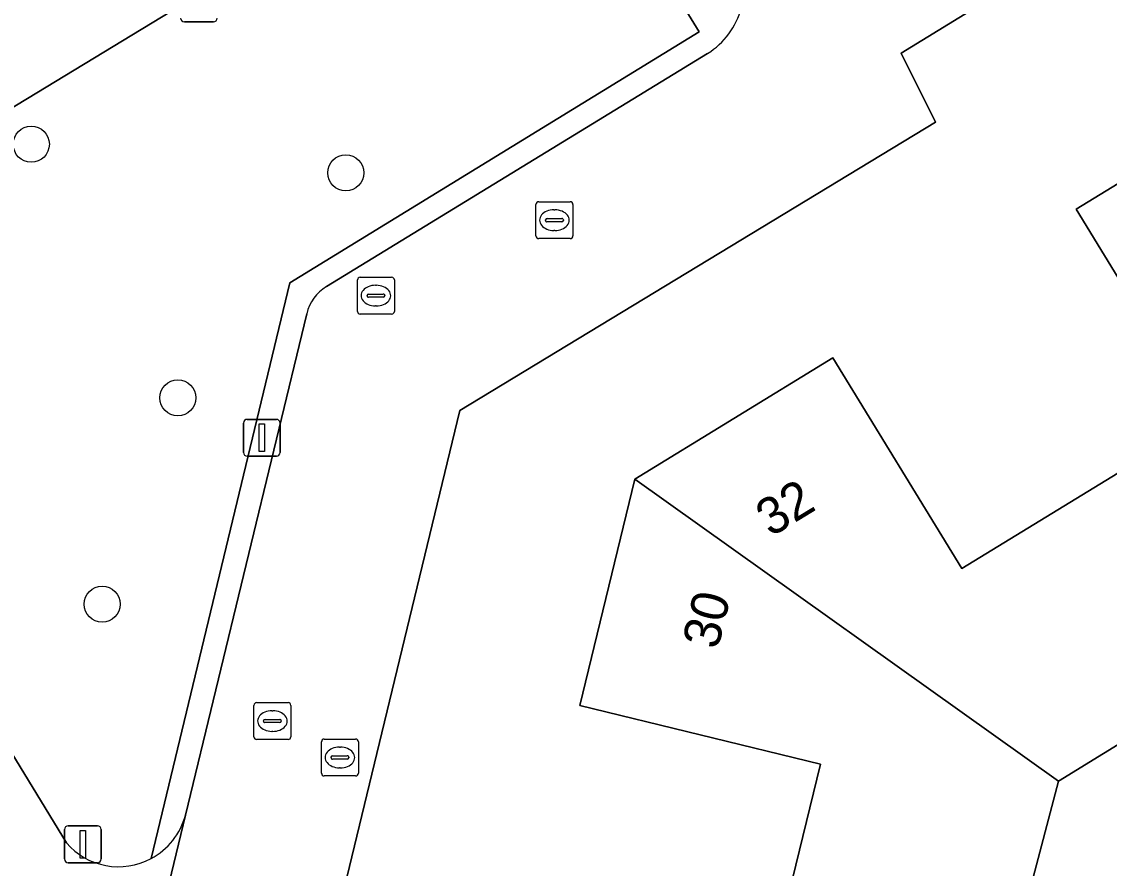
# Model space of a CAD drawing. Extents: x 157767 to 159172, y 387839 to 389425.
# Drawn here: x 158129.22 to 158158.7, y 388403.06 to 388426.01 of the extents above; entities that cross this region are included whole.
import ezdxf

# ---------------------------------------------------------------- set-up
doc = ezdxf.new("R2010")
doc.units = 0
for name, color, linetype in [('IMGEO_Afvalbak', 7, 'Continuous'), ('IMGEO_Berm_groen', 7, 'Continuous'), ('IMGEO_Boom', 7, 'Continuous'), ('IMGEO_Brandkraan', 7, 'Continuous'), ('IMGEO_Erf', 7, 'Continuous'), ('IMGEO_Fietspad_open', 7, 'Continuous'), ('IMGEO_Kolk', 7, 'Continuous'), ('IMGEO_Lichtmast', 7, 'Continuous'), ('IMGEO_Pand', 7, 'Continuous'), ('IMGEO_Pand_nummerreeks', 7, 'Continuous'), ('IMGEO_Rijbaan_lokaal_open', 7, 'Continuous'), ('IMGEO_Rioolput', 7, 'Continuous'), ('IMGEO_Verkeersbordpaal', 7, 'Continuous'), ('IMGEO_Voetpad_open', 7, 'Continuous')]:
    doc.layers.add(name, color=color, linetype=linetype)

msp = doc.modelspace()

# ---------------------------------------------------------------- linework, layer by layer
at = {"layer": 'IMGEO_Afvalbak'}
for p, q in [((158134.419, 388426.013), (158133.629, 388426.013)), ((158133.629, 388426.013), (158134.419, 388426.013))]:
    msp.add_line(p, q, dxfattribs=at)
for centre, start, end in [((158133.629, 388426.113), 180, 270), ((158133.629, 388426.113), 180, 270), ((158134.419, 388426.113), 270, 0), ((158134.419, 388426.113), 270, 0)]:
    msp.add_arc(centre, 0.1, start, end, dxfattribs=at)
at = {"layer": 'IMGEO_Berm_groen'}
for points in [[(158145.025, 388429.907), (158151.076, 388433.606), (158177.876, 388450.031), (158203.622, 388465.947), (158202.285, 388468.212), (158122.311, 388419.644)], [(158132.726, 388403.323), (158136.486, 388418.93), (158147.586, 388425.739), (158145.025, 388429.907)], [(158122.087, 388417.431), (158130.434, 388403.75)]]:
    msp.add_lwpolyline(points, dxfattribs=at)
msp.add_arc((158131.847, 388404.971), 1.868, 220.8278, 298.0657, dxfattribs=at)
at = {"layer": 'IMGEO_Boom'}
for centre in [(158129.481, 388422.691), (158138.003, 388421.918), (158133.453, 388415.816), (158131.402, 388410.22)]:
    msp.add_circle(centre, 0.489, dxfattribs=at)
at = {"layer": 'IMGEO_Brandkraan'}
for p, q in [((158137.345, 388405.638), (158137.345, 388406.49)), ((158137.42, 388406.564), (158138.272, 388406.564)), ((158138.346, 388406.49), (158138.346, 388405.638)), ((158137.833, 388406.344), (158137.858, 388406.344)), ((158137.604, 388406.058), (158137.604, 388406.07)), ((158138.042, 388406.021), (158137.644, 388406.021)), ((158137.647, 388406.107), (158138.045, 388406.107)), ((158138.088, 388406.07), (158138.088, 388406.058)), ((158138.272, 388405.564), (158137.42, 388405.564)), ((158137.856, 388405.784), (158137.831, 388405.784))]:
    msp.add_line(p, q, dxfattribs=at)
for points in [[(158137.345, 388405.638), (158137.345, 388406.49)], [(158137.42, 388406.564), (158138.272, 388406.564)], [(158138.346, 388406.49), (158138.346, 388405.638)], [(158138.272, 388405.564), (158137.42, 388405.564)]]:
    msp.add_lwpolyline(points, dxfattribs=at)
for centre, radius, start, end in [((158137.422, 388406.488), 0.0765, 91.552, 178.448), ((158137.422, 388406.488), 0.0765, 91.552, 178.448), ((158138.27, 388406.488), 0.0765, 1.552, 88.448), ((158138.27, 388406.488), 0.0765, 1.552, 88.448), ((158137.644, 388406.067), 0.0403, 85.8775, 175.7526), ((158137.641, 388406.057), 0.0366, 178.938, 274.7102), ((158138.045, 388406.064), 0.043, 264.8664, 352.4533), ((158138.049, 388406.069), 0.0386, 1.7309, 96.639), ((158137.422, 388405.64), 0.0765, 181.552, 268.448), ((158137.422, 388405.64), 0.0765, 181.552, 268.448), ((158138.27, 388405.64), 0.0765, 271.552, 358.448), ((158138.27, 388405.64), 0.0765, 271.552, 358.448)]:
    msp.add_arc(centre, radius, start, end, dxfattribs=at)
for centre, major_axis, ratio, start_param, end_param in [((158137.832, 388406.064), (-0.387, 0.002), 0.722429, 4.712389, 7.853982), ((158137.857, 388406.064), (-0.39, 0.002), 0.717154, 1.570796, 4.712389)]:
    msp.add_ellipse(centre, major_axis=major_axis, ratio=ratio, start_param=start_param, end_param=end_param, dxfattribs=at)
at = {"layer": 'IMGEO_Erf'}
for points in [[(158180.797, 388442.173), (158153.056, 388425.158), (158153.984, 388423.292), (158141.098, 388415.471), (158135.994, 388394.364)], [(158160.77, 388416.071), (158157.798, 388420.935), (158160.678, 388422.695)], [(158194.393, 388419.965), (158189.647, 388417.065), (158187.738, 388420.187), (158183.092, 388417.348), (158178.447, 388414.509), (158173.802, 388411.67), (158169.156, 388408.831), (158164.395, 388405.921), (158163.523, 388407.348), (158160.593, 388405.557), (158159.761, 388406.918), (158157.317, 388405.425), (158156.544, 388402.467)], [(158149.535, 388400.41), (158150.867, 388405.887), (158144.346, 388407.472), (158145.839, 388413.615), (158151.206, 388416.897), (158154.697, 388411.184), (158159.421, 388414.071)]]:
    msp.add_lwpolyline(points, dxfattribs=at)
at = {"layer": 'IMGEO_Fietspad_open'}
for points in [[(158122.311, 388419.644), (158202.285, 388468.212)], [(158109.579, 388433.031), (158117.583, 388419.75), (158128.726, 388401.202), (158131.254, 388397.124), (158131.309, 388397.033), (158131.391, 388396.872), (158131.459, 388396.705), (158131.511, 388396.533), (158131.548, 388396.356), (158131.569, 388396.177), (158131.573, 388395.997), (158131.562, 388395.817), (158133.657, 388404.502)], [(158130.434, 388403.75), (158122.087, 388417.431)]]:
    msp.add_lwpolyline(points, dxfattribs=at)
for centre, radius, start, end in [((158131.846, 388404.975), 1.872, 298.0409, 345.3662), ((158131.847, 388404.971), 1.868, 220.8278, 298.0657)]:
    msp.add_arc(centre, radius, start, end, dxfattribs=at)
at = {"layer": 'IMGEO_Kolk'}
for p, q in [((158143.159, 388420.207), (158143.159, 388421.059)), ((158143.234, 388421.133), (158144.086, 388421.133)), ((158143.647, 388420.913), (158143.672, 388420.913)), ((158144.16, 388421.059), (158144.16, 388420.207)), ((158143.418, 388420.627), (158143.418, 388420.639)), ((158143.856, 388420.59), (158143.458, 388420.59)), ((158143.461, 388420.676), (158143.859, 388420.676)), ((158143.902, 388420.639), (158143.902, 388420.627)), ((158143.67, 388420.353), (158143.645, 388420.353)), ((158144.086, 388420.133), (158143.234, 388420.133)), ((158135.514, 388406.626), (158135.514, 388407.478)), ((158135.589, 388407.552), (158136.441, 388407.552)), ((158136.002, 388407.332), (158136.027, 388407.332)), ((158136.515, 388407.478), (158136.515, 388406.626)), ((158135.773, 388407.046), (158135.773, 388407.058)), ((158135.816, 388407.095), (158136.214, 388407.095)), ((158136.257, 388407.058), (158136.257, 388407.046)), ((158136.211, 388407.009), (158135.813, 388407.009)), ((158136.025, 388406.772), (158136, 388406.772)), ((158136.441, 388406.552), (158135.589, 388406.552))]:
    msp.add_line(p, q, dxfattribs=at)
for points in [[(158143.159, 388420.207), (158143.159, 388421.059)], [(158143.234, 388421.133), (158144.086, 388421.133)], [(158144.16, 388421.059), (158144.16, 388420.207)], [(158144.086, 388420.133), (158143.234, 388420.133)], [(158135.514, 388406.626), (158135.514, 388407.478)], [(158135.589, 388407.552), (158136.441, 388407.552)], [(158136.515, 388407.478), (158136.515, 388406.626)], [(158136.441, 388406.552), (158135.589, 388406.552)]]:
    msp.add_lwpolyline(points, dxfattribs=at)
for centre, radius, start, end in [((158143.236, 388421.057), 0.0765, 91.552, 178.448), ((158143.236, 388421.057), 0.0765, 91.552, 178.448), ((158144.084, 388421.057), 0.0765, 1.552, 88.448), ((158144.084, 388421.057), 0.0765, 1.552, 88.448), ((158143.458, 388420.636), 0.0403, 85.8775, 175.7526), ((158143.455, 388420.626), 0.0366, 178.938, 274.7102), ((158143.859, 388420.633), 0.043, 264.8664, 352.4533), ((158143.863, 388420.638), 0.0386, 1.7309, 96.639), ((158143.236, 388420.209), 0.0765, 181.552, 268.448), ((158143.236, 388420.209), 0.0765, 181.552, 268.448), ((158144.084, 388420.209), 0.0765, 271.552, 358.448), ((158144.084, 388420.209), 0.0765, 271.552, 358.448), ((158135.591, 388407.476), 0.0765, 91.552, 178.448), ((158135.591, 388407.476), 0.0765, 91.552, 178.448), ((158136.439, 388407.476), 0.0765, 1.552, 88.448), ((158136.439, 388407.476), 0.0765, 1.552, 88.448), ((158135.813, 388407.055), 0.0403, 85.8775, 175.7526), ((158135.81, 388407.045), 0.0366, 178.938, 274.7102), ((158136.214, 388407.052), 0.043, 264.8664, 352.4533), ((158136.218, 388407.057), 0.0386, 1.7309, 96.639), ((158135.591, 388406.628), 0.0765, 181.552, 268.448), ((158135.591, 388406.628), 0.0765, 181.552, 268.448), ((158136.439, 388406.628), 0.0765, 271.552, 358.448), ((158136.439, 388406.628), 0.0765, 271.552, 358.448)]:
    msp.add_arc(centre, radius, start, end, dxfattribs=at)
for centre, major_axis, ratio, start_param, end_param in [((158143.646, 388420.633), (-0.387, 0.002), 0.722429, 4.712389, 7.853982), ((158143.671, 388420.633), (-0.39, 0.002), 0.717154, 1.570796, 4.712389), ((158136.001, 388407.052), (-0.387, 0.002), 0.722429, 4.712389, 7.853982), ((158136.026, 388407.052), (-0.39, 0.002), 0.717154, 1.570796, 4.712389)]:
    msp.add_ellipse(centre, major_axis=major_axis, ratio=ratio, start_param=start_param, end_param=end_param, dxfattribs=at)
at = {"layer": 'IMGEO_Lichtmast'}
for p, q in [((158135.233, 388414.333), (158135.233, 388415.133)), ((158135.233, 388415.133), (158135.233, 388414.333)), ((158135.333, 388415.233), (158136.123, 388415.233)), ((158136.123, 388415.233), (158135.333, 388415.233)), ((158136.223, 388415.133), (158136.223, 388414.333)), ((158136.223, 388414.333), (158136.223, 388415.133)), ((158136.123, 388414.233), (158135.333, 388414.233)), ((158135.333, 388414.233), (158136.123, 388414.233))]:
    msp.add_line(p, q, dxfattribs=at)
msp.add_lwpolyline([(158135.653, 388415.108), (158135.803, 388415.108), (158135.803, 388414.358), (158135.653, 388414.358), (158135.653, 388415.108)], dxfattribs=at)
for centre, start, end in [((158135.333, 388415.133), 90, 180), ((158135.333, 388415.133), 90, 180), ((158136.123, 388415.133), 0, 90), ((158136.123, 388415.133), 360, 90), ((158135.333, 388414.333), 180, 270), ((158135.333, 388414.333), 180, 270), ((158136.123, 388414.333), 270, 0), ((158136.123, 388414.333), 270, 0)]:
    msp.add_arc(centre, 0.1, start, end, dxfattribs=at)
at = {"layer": 'IMGEO_Pand'}
for points in [[(158159.421, 388414.071), (158163.523, 388407.348), (158164.395, 388405.921), (158169.156, 388408.831), (158160.678, 388422.695), (158157.798, 388420.935), (158160.77, 388416.071), (158161.454, 388416.49), (158161.977, 388415.634), (158161.294, 388415.216)], [(158159.421, 388414.071), (158154.697, 388411.184), (158151.206, 388416.897), (158145.839, 388413.615), (158157.317, 388405.425), (158159.761, 388406.918), (158160.593, 388405.557), (158163.523, 388407.348)], [(158149.535, 388400.41), (158157.261, 388398.598), (158158.109, 388402.086), (158156.544, 388402.467), (158157.317, 388405.425), (158145.839, 388413.615), (158144.346, 388407.472), (158150.867, 388405.887)]]:
    msp.add_lwpolyline(points, close=True, dxfattribs=at)
at = {"layer": 'IMGEO_Rijbaan_lokaal_open'}
for points in [[(158170.612, 388337.516), (158169.317, 388336.817), (158143.742, 388378.793), (158144.897, 388379.594), (158135.994, 388394.364), (158141.098, 388415.471), (158153.984, 388423.292), (158153.056, 388425.158), (158180.797, 388442.173), (158182.041, 388442.936), (158183.168, 388447.406), (158193.554, 388453.846), (158206.398, 388461.811), (158203.803, 388466.059), (158203.622, 388465.947), (158177.876, 388450.031)], [(158147.811, 388425.155), (158137.481, 388418.831)], [(158136.945, 388418.095), (158133.657, 388404.502), (158131.562, 388395.817), (158131.526, 388395.604), (158131.141, 388394.073), (158130.772, 388392.615), (158140.538, 388376.528), (158139.968, 388374.072), (158163.532, 388335.322), (158165.985, 388334.699), (158178.511, 388314.19), (158180.125, 388313.63), (158186.808, 388311.343), (158191.591, 388309.706)]]:
    msp.add_lwpolyline(points, dxfattribs=at)
for centre, radius, start, end in [((158146.752, 388426.889), 2.031, 301.4222, 345.7648), ((158138.105, 388417.813), 1.194, 121.5187, 166.3525)]:
    msp.add_arc(centre, radius, start, end, dxfattribs=at)
at = {"layer": 'IMGEO_Rioolput'}
for p, q in [((158138.321, 388418.161), (158138.321, 388419.013)), ((158138.396, 388419.087), (158139.248, 388419.087)), ((158138.809, 388418.867), (158138.834, 388418.867)), ((158139.322, 388419.013), (158139.322, 388418.161)), ((158138.58, 388418.581), (158138.58, 388418.593)), ((158139.018, 388418.544), (158138.62, 388418.544)), ((158138.623, 388418.63), (158139.021, 388418.63)), ((158139.064, 388418.593), (158139.064, 388418.581)), ((158138.832, 388418.307), (158138.807, 388418.307)), ((158139.248, 388418.087), (158138.396, 388418.087))]:
    msp.add_line(p, q, dxfattribs=at)
for points in [[(158138.321, 388418.161), (158138.321, 388419.013)], [(158138.396, 388419.087), (158139.248, 388419.087)], [(158139.322, 388419.013), (158139.322, 388418.161)], [(158139.248, 388418.087), (158138.396, 388418.087)]]:
    msp.add_lwpolyline(points, dxfattribs=at)
for centre, radius, start, end in [((158138.398, 388419.011), 0.0765, 91.552, 178.448), ((158138.398, 388419.011), 0.0765, 91.552, 178.448), ((158139.246, 388419.011), 0.0765, 1.552, 88.448), ((158139.246, 388419.011), 0.0765, 1.552, 88.448), ((158138.62, 388418.59), 0.0403, 85.8775, 175.7526), ((158138.617, 388418.58), 0.0366, 178.938, 274.7102), ((158139.021, 388418.587), 0.043, 264.8664, 352.4533), ((158139.025, 388418.592), 0.0386, 1.7309, 96.639), ((158138.398, 388418.163), 0.0765, 181.552, 268.448), ((158138.398, 388418.163), 0.0765, 181.552, 268.448), ((158139.246, 388418.163), 0.0765, 271.552, 358.448), ((158139.246, 388418.163), 0.0765, 271.552, 358.448)]:
    msp.add_arc(centre, radius, start, end, dxfattribs=at)
for centre, major_axis, ratio, start_param, end_param in [((158138.808, 388418.587), (-0.387, 0.002), 0.722429, 4.712389, 7.853982), ((158138.833, 388418.587), (-0.39, 0.002), 0.717154, 1.570796, 4.712389)]:
    msp.add_ellipse(centre, major_axis=major_axis, ratio=ratio, start_param=start_param, end_param=end_param, dxfattribs=at)
at = {"layer": 'IMGEO_Verkeersbordpaal'}
for p, q in [((158130.383, 388403.312), (158130.383, 388404.112)), ((158130.383, 388404.112), (158130.383, 388403.312)), ((158130.483, 388404.212), (158131.273, 388404.212)), ((158131.273, 388404.212), (158130.483, 388404.212)), ((158131.373, 388404.112), (158131.373, 388403.312)), ((158131.373, 388403.312), (158131.373, 388404.112)), ((158131.273, 388403.212), (158130.483, 388403.212)), ((158130.483, 388403.212), (158131.273, 388403.212))]:
    msp.add_line(p, q, dxfattribs=at)
msp.add_lwpolyline([(158130.803, 388404.087), (158130.953, 388404.087), (158130.953, 388403.337), (158130.803, 388403.337), (158130.803, 388404.087)], dxfattribs=at)
for centre, start, end in [((158130.483, 388404.112), 90, 180), ((158130.483, 388404.112), 90, 180), ((158131.273, 388404.112), 0, 90), ((158131.273, 388404.112), 360, 90), ((158130.483, 388403.312), 180, 270), ((158130.483, 388403.312), 180, 270), ((158131.273, 388403.312), 270, 0), ((158131.273, 388403.312), 270, 0)]:
    msp.add_arc(centre, 0.1, start, end, dxfattribs=at)
at = {"layer": 'IMGEO_Voetpad_open'}
for points in [[(158177.876, 388450.031), (158151.076, 388433.606), (158145.025, 388429.907), (158147.586, 388425.739), (158136.486, 388418.93), (158132.726, 388403.323)], [(158137.481, 388418.831), (158147.811, 388425.155)], [(158133.657, 388404.502), (158136.945, 388418.095)]]:
    msp.add_lwpolyline(points, dxfattribs=at)
for centre, radius, start, end in [((158146.752, 388426.889), 2.031, 301.4222, 345.7648), ((158138.105, 388417.813), 1.194, 121.5187, 166.3525), ((158131.846, 388404.975), 1.872, 298.0409, 345.3662)]:
    msp.add_arc(centre, radius, start, end, dxfattribs=at)

# ---------------------------------------------------------------- texts
at = {"layer": 'IMGEO_Pand_nummerreeks'}
for s, rotation, p in [('32', 31.4356, (158149.525, 388412.027)), ('30', 76.3351, (158148.086, 388408.969))]:
    msp.add_text(s, height=1, rotation=rotation, dxfattribs=at).set_placement(p)

doc.saveas('drawing.dxf')
